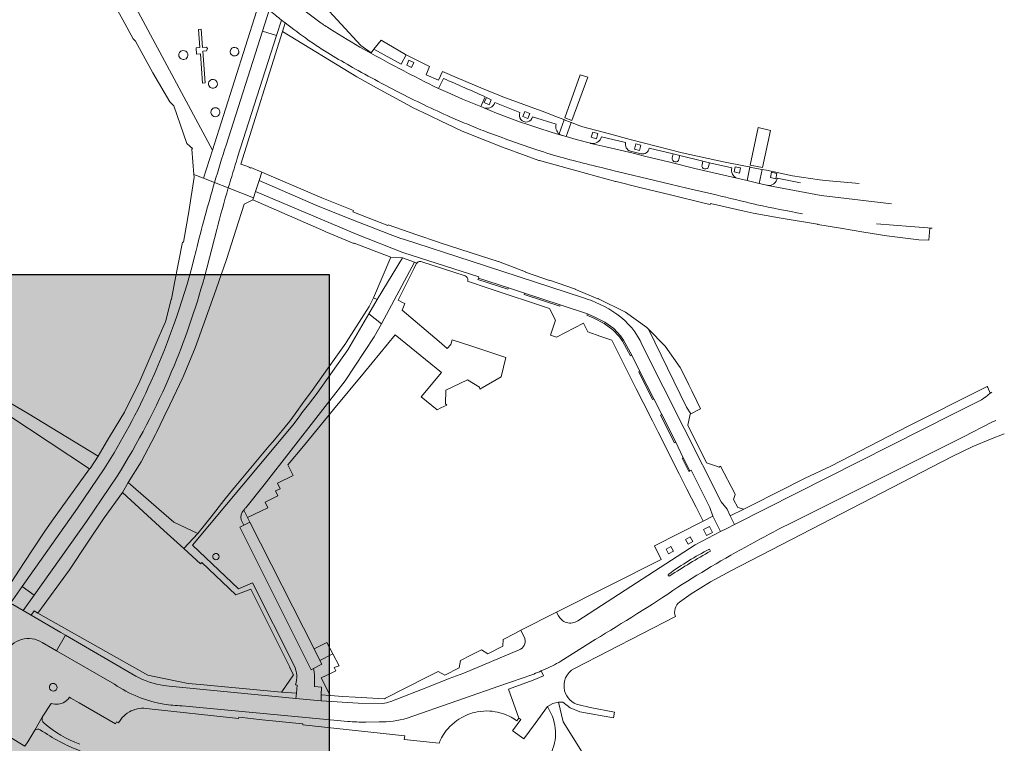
# Model space of a CAD drawing. Header units: metres. Extents: x 152391 to 157968, y 462336 to 467280.
# Tile 530 of 656: x 157140.12 to 157142.31, y 462604.47 to 462606.09. Entities that reach past the tile are written whole.
import ezdxf

# ---------------------------------------------------------------- set-up
doc = ezdxf.new("R2010")
doc.units = ezdxf.units.M
doc.header["$LTSCALE"] = 0.75
for name, color, linetype, lineweight in [('B-WE-VH-VERHARDING_ASFALT-GV', 251, 'Continuous', 18), ('B-WE-VH-VERHARDING_BEDRIJFSVLOERPLAAT-GV', 251, 'Continuous', 18), ('B-WE-VH-VERHARDING_SIERBESTRATING-GV', 251, 'Continuous', 18), ('B-WE-VH-VERHARDING_STRAATBAKSTEEN-GV', 251, 'Continuous', 18), ('X-XX-AL-TEKENBLAD-T18', 1, 'Continuous', 25), ('X-XX-AL-TEKENBLAD_VIEWPORT-V', 253, 'Continuous', 18)]:
    doc.layers.add(name, color=color, linetype=linetype, lineweight=lineweight)

msp = doc.modelspace()

# ---------------------------------------------------------------- hatches: boundary and pattern name
at = {"layer": 'X-XX-AL-TEKENBLAD_VIEWPORT-V', "transparency": 33554559}
h = msp.add_hatch(color=34, dxfattribs=at)
h.dxf.hatch_style = 1
h.paths.add_polyline_path([(157140.8091, 462605.5176), (157140.2531, 462605.5176), (157137.8091, 462605.5176), (157137.8091, 462603.1606), (157137.8091, 462601.2126), (157139.3943, 462601.2126), (157139.3943, 462602.1208), (157140.8091, 462602.1208)])

# ---------------------------------------------------------------- linework, layer by layer
at = {"layer": 'B-WE-VH-VERHARDING_ASFALT-GV'}
for points in [[(157141.3856, 462605.9589), (157141.3686, 462605.9639), (157141.3345, 462605.8676), (157141.3498, 462605.8616)], [(157141.7926, 462605.8394), (157141.7651, 462605.8464), (157141.7477, 462605.7625), (157141.7747, 462605.7572), (157141.7752, 462605.7571)]]:
    msp.add_lwpolyline(points, close=True, dxfattribs=at)
for points in [[(157141.3731, 462604.4537), (157141.3302, 462604.5215), (157141.3198, 462604.565), (157141.3073, 462604.5618), (157141.2956, 462604.5554), (157141.3065, 462604.5328)], [(157140.1686, 462604.5315), (157140.1522, 462604.5027)]]:
    msp.add_lwpolyline(points, dxfattribs=at)
for points in [[(157141.3065, 462604.5328, -0.260498), (157141.2919, 462604.4322)], [(157140.1726, 462604.5183, -0.285398), (157140.1686, 462604.5315)], [(157140.2522, 462604.4717, -0.087869), (157140.1726, 462604.5183)], [(157140.1522, 462604.5027, -0.310759), (157140.1644, 462604.5037)], [(157140.1644, 462604.5037, 0.066075), (157140.2536, 462604.4566)]]:
    msp.add_lwpolyline(points, format="xyb", dxfattribs=at)
at = {"layer": 'B-WE-VH-VERHARDING_BEDRIJFSVLOERPLAAT-GV'}
for points in [[(157140.5128, 462606.0101), (157140.5213, 462606.0108), (157140.5263, 462605.9448), (157140.5322, 462605.9456), (157140.5268, 462606.0167), (157140.535, 462606.0173), (157140.5376, 462606.0224), (157140.5349, 462606.0254), (157140.5261, 462606.025), (157140.5231, 462606.0652), (157140.5172, 462606.065), (157140.5203, 462606.0245), (157140.5116, 462606.024)], [(157140.8037, 462604.6982), (157140.7749, 462604.6838), (157140.7881, 462604.6578), (157140.817, 462604.6728)]]:
    msp.add_lwpolyline(points, close=True, dxfattribs=at)
for points in [[(157141.6568, 462604.9062, 0.039213), (157141.5658, 462604.8506)], [(157141.5683, 462604.8467, -0.018707), (157141.6593, 462604.9017)], [(157141.5658, 462604.8506, 1.069369), (157141.5683, 462604.8467)]]:
    msp.add_lwpolyline(points, format="xyb", dxfattribs=at)
msp.add_lwpolyline([(157141.6593, 462604.9017), (157141.6568, 462604.9062)], dxfattribs=at)
at = {"layer": 'B-WE-VH-VERHARDING_SIERBESTRATING-GV'}
for points in [[(157141.1522, 462605.9322), (157141.094, 462605.9569), (157141.061, 462605.9711), (157141.0528, 462605.9516), (157141.0248, 462605.9635), (157141.0325, 462605.9822), (157140.9805, 462606.0081), (157140.969, 462605.9874), (157140.9083, 462606.021), (157140.9019, 462606.013), (157140.9012, 462606.0121)], [(157141.0303, 462605.9442), (157141.0414, 462605.9388), (157141.0523, 462605.9336), (157141.0634, 462605.9558)], [(157141.1564, 462605.915), (157141.147, 462605.8928), (157141.152, 462605.8908), (157141.1532, 462605.8903)], [(157141.1784, 462605.9017), (157141.2341, 462605.8796)], [(157141.3218, 462605.8319), (157141.333, 462605.8635), (157141.3319, 462605.864), (157141.3142, 462605.8707), (157141.2895, 462605.8803), (157141.1962, 462605.9149)], [(157141.2622, 462605.8701), (157141.3149, 462605.8535)], [(157141.7177, 462605.7332), (157141.7406, 462605.7279), (157141.7468, 462605.7582), (157141.7463, 462605.7583), (157141.7372, 462605.7602), (157141.6877, 462605.77), (157141.5958, 462605.7898), (157141.48, 462605.8199), (157141.4338, 462605.8324), (157141.3744, 462605.8477), (157141.3655, 462605.851), (157141.349, 462605.8572), (157141.3484, 462605.8575), (157141.3372, 462605.8259), (157141.3598, 462605.8194), (157141.3913, 462605.8113), (157141.3925, 462605.811)], [(157141.4161, 462605.8258), (157141.4697, 462605.813)], [(157141.4804, 462605.7932), (157141.5042, 462605.7877)], [(157141.5222, 462605.8004), (157141.5759, 462605.7876), (157141.5905, 462605.784), (157141.6419, 462605.7716), (157141.6568, 462605.7679), (157141.7063, 462605.7561)], [(157141.991, 462605.7217), (157141.9157, 462605.7279), (157141.9021, 462605.7295), (157141.8423, 462605.7389), (157141.784, 462605.7511), (157141.7743, 462605.7528), (157141.7678, 462605.7215), (157141.7844, 462605.7177)], [(157141.8079, 462605.7334), (157141.8595, 462605.7231)]]:
    msp.add_lwpolyline(points, dxfattribs=at)
for points in [[(157140.9012, 462606.0121, 0.005233), (157140.9857, 462605.967)], [(157140.9857, 462605.967, 0.004199), (157141.0303, 462605.9442)], [(157141.0634, 462605.9558, 0.00093), (157141.1564, 462605.915)], [(157141.1962, 462605.9149, -0.003615), (157141.1522, 462605.9322)], [(157141.1532, 462605.8903, 0.410621), (157141.1784, 462605.9017)], [(157141.2341, 462605.8796, 1.103533), (157141.2622, 462605.8701)], [(157141.3149, 462605.8535, 0.306526), (157141.3218, 462605.8319)], [(157141.3925, 462605.811, 0.395426), (157141.4161, 462605.8258)], [(157141.4697, 462605.813, 0.386591), (157141.4804, 462605.7932)], [(157141.5042, 462605.7877, 0.433476), (157141.5222, 462605.8004)], [(157141.7063, 462605.7561, 0.353814), (157141.7177, 462605.7332)], [(157141.7866, 462605.7173, 0.407972), (157141.8079, 462605.7334)], [(157141.7844, 462605.7177, 0.02775), (157141.7866, 462605.7173)]]:
    msp.add_lwpolyline(points, format="xyb", dxfattribs=at)
for points in [[(157140.9925, 462605.9804), (157140.9816, 462605.9854), (157140.9866, 462605.9963), (157140.9975, 462605.9913)], [(157141.1652, 462605.8972), (157141.1543, 462605.9021), (157141.1593, 462605.9131), (157141.1702, 462605.9081)], [(157141.2403, 462605.8707), (157141.2447, 462605.8818), (157141.2559, 462605.8774), (157141.2515, 462605.8662)], [(157141.3967, 462605.8361), (157141.4081, 462605.8327), (157141.4047, 462605.8212), (157141.3932, 462605.8246)], [(157141.504, 462605.8069), (157141.501, 462605.7953), (157141.4894, 462605.7983), (157141.4924, 462605.8099)], [(157141.7237, 462605.7448), (157141.7119, 462605.7473), (157141.7144, 462605.759), (157141.7261, 462605.7566)], [(157141.8045, 462605.7321), (157141.7927, 462605.7346), (157141.7952, 462605.7464), (157141.8069, 462605.7439)]]:
    msp.add_lwpolyline(points, close=True, dxfattribs=at)
at = {"layer": 'B-WE-VH-VERHARDING_STRAATBAKSTEEN-GV'}
for points in [[(157140.5328, 462606.2494), (157140.5115, 462606.2444), (157140.3299, 462606.2027), (157140.5483, 462605.7959), (157140.6468, 462606.105)], [(157140.8868, 462606.0202), (157140.9012, 462606.0121), (157140.9019, 462606.013), (157140.8791, 462606.0289), (157140.7913, 462606.124), (157140.729, 462606.2067), (157140.6889, 462606.1853), (157140.6885, 462606.18), (157140.6887, 462606.1735), (157140.6895, 462606.168), (157140.6904, 462606.1645), (157140.6915, 462606.1609), (157140.6945, 462606.1532)], [(157140.6533, 462606.1256), (157140.6468, 462606.105), (157140.5483, 462605.7959), (157140.5284, 462605.7334), (157140.553, 462605.7236)], [(157140.726, 462606.1269), (157140.7879, 462606.0811)], [(157140.5786, 462605.8066), (157140.6598, 462606.0608), (157140.6748, 462606.1079)], [(157140.6748, 462606.1079), (157140.6598, 462606.0608)], [(157140.5836, 462605.7116), (157140.6401, 462605.6892), (157140.6446, 462605.7036), (157140.6523, 462605.7278), (157140.6583, 462605.747), (157140.6338, 462605.7574), (157140.6331, 462605.7557), (157140.6298, 462605.7572), (157140.6301, 462605.7579), (157140.6288, 462605.7583), (157140.629, 462605.7589), (157140.6269, 462605.7595), (157140.6116, 462605.7648), (157140.7046, 462606.0605), (157140.7106, 462606.0795), (157140.7024, 462606.0859), (157140.6912, 462606.0512)], [(157140.6598, 462606.0608), (157140.6912, 462606.0512), (157140.7024, 462606.0859)], [(157140.7106, 462606.0795), (157140.7046, 462606.0605), (157140.8701, 462605.9591), (157140.8702, 462605.9591), (157140.9145, 462605.9349), (157140.9841, 462605.8969), (157140.9959, 462605.8905), (157141.0307, 462605.8739), (157141.0617, 462605.859), (157141.0698, 462605.8551), (157141.1054, 462605.8381), (157141.1991, 462605.801), (157141.2034, 462605.7992), (157141.276, 462605.7728), (157141.2774, 462605.7724), (157141.3608, 462605.7496), (157141.4475, 462605.726), (157141.4485, 462605.7257), (157141.5013, 462605.7129), (157141.5698, 462605.6962), (157141.648, 462605.6772), (157141.6585, 462605.6746), (157141.659, 462605.6767), (157141.7338, 462605.6599), (157141.7539, 462605.6554), (157141.7545, 462605.6553), (157141.8121, 462605.6453), (157141.898, 462605.6305), (157141.8985, 462605.6304), (157141.9489, 462605.6219), (157142.0011, 462605.6132), (157142.0521, 462605.6047), (157142.0525, 462605.6046), (157142.1234, 462605.5957), (157142.1462, 462605.5949), (157142.1486, 462605.6219), (157142.1531, 462605.6218), (157142.1054, 462605.6256), (157142.0292, 462605.6318)], [(157140.6912, 462606.0512), (157140.6598, 462606.0608), (157140.5786, 462605.8066)], [(157140.6044, 462605.78), (157140.6912, 462606.0512)], [(157140.6912, 462606.0512), (157140.6044, 462605.78)], [(157140.7758, 462606.0319), (157140.762, 462606.0413)], [(157140.8235, 462606.0019), (157140.8059, 462606.0125)], [(157140.9618, 462605.9257), (157140.9323, 462605.9411)], [(157141.0634, 462605.9558), (157141.0523, 462605.9336)], [(157141.0734, 462605.924), (157141.1057, 462605.9098), (157141.147, 462605.8928), (157141.1564, 462605.915)], [(157141.2341, 462605.8796), (157141.1784, 462605.9017)], [(157141.1532, 462605.8903), (157141.1815, 462605.8786), (157141.2354, 462605.8585), (157141.2498, 462605.8534), (157141.274, 462605.8453), (157141.306, 462605.8351), (157141.3282, 462605.8285)], [(157141.3149, 462605.8535), (157141.2622, 462605.8701)], [(157141.3282, 462605.8285), (157141.3288, 462605.8283), (157141.3372, 462605.8259), (157141.3484, 462605.8575), (157141.333, 462605.8635), (157141.3218, 462605.8319)], [(157141.3925, 462605.811), (157141.4259, 462605.803), (157141.4865, 462605.7892), (157141.5122, 462605.7825), (157141.5687, 462605.7687), (157141.6245, 462605.7552), (157141.7177, 462605.7332)], [(157141.4697, 462605.813), (157141.4161, 462605.8258)], [(157141.5042, 462605.7877), (157141.4804, 462605.7932)], [(157141.5738, 462605.7785), (157141.5759, 462605.7876), (157141.5222, 462605.8004)], [(157141.6402, 462605.763), (157141.6419, 462605.7716), (157141.5905, 462605.784), (157141.5887, 462605.7754)], [(157141.7063, 462605.7561), (157141.6568, 462605.7679), (157141.6548, 462605.7594)], [(157140.553, 462605.7236), (157140.5284, 462605.7334), (157140.5068, 462605.7419), (157140.5072, 462605.7359), (157140.4967, 462605.6635), (157140.4965, 462605.6625), (157140.4838, 462605.5904), (157140.4818, 462605.5906), (157140.4639, 462605.4999), (157140.4568, 462605.4639), (157140.4565, 462605.4625), (157140.4441, 462605.4157), (157140.4435, 462605.4133), (157140.44, 462605.4051), (157140.4298, 462605.3814), (157140.4119, 462605.3398), (157140.3865, 462605.2806), (157140.3858, 462605.2791), (157140.3523, 462605.212), (157140.3187, 462605.1565), (157140.3181, 462605.1555), (157140.3174, 462605.1544), (157140.2932, 462605.1133), (157140.2752, 462605.0864), (157140.2743, 462605.0852), (157140.2283, 462605.0213), (157140.1902, 462604.9684), (157140.1729, 462604.9443), (157140.1269, 462604.8744), (157140.0909, 462604.8196)], [(157141.0537, 462605.5903), (157141.0527, 462605.5907), (157141.0043, 462605.6074), (157140.94, 462605.6296), (157140.9393, 462605.6277), (157140.8616, 462605.6583), (157140.8628, 462605.661), (157140.7921, 462605.6898), (157140.6583, 462605.747), (157140.6523, 462605.7278), (157140.7844, 462605.6713), (157140.8606, 462605.6403), (157140.9276, 462605.6146)], [(157141.6717, 462605.6959), (157141.6061, 462605.711), (157141.5689, 462605.7199), (157141.4696, 462605.7434), (157141.4412, 462605.7508)], [(157140.553, 462605.7236), (157140.5836, 462605.7116)], [(157140.5836, 462605.7116), (157140.553, 462605.7236)], [(157140.9276, 462605.6146), (157140.8606, 462605.6403), (157140.7844, 462605.6713), (157140.6523, 462605.7278), (157140.6446, 462605.7036), (157140.8708, 462605.6081), (157140.9728, 462605.568), (157141.1423, 462605.5136), (157141.1414, 462605.5107), (157141.2083, 462605.4888)], [(157141.8595, 462605.7231), (157141.8079, 462605.7334)], [(157140.4529, 462605.2277), (157140.4821, 462605.2889), (157140.4827, 462605.2903), (157140.5099, 462605.3551), (157140.5101, 462605.3554), (157140.5334, 462605.4213), (157140.5563, 462605.4858), (157140.5798, 462605.552), (157140.5805, 462605.5541), (157140.6008, 462605.6171), (157140.6187, 462605.6755), (157140.6387, 462605.6847), (157140.6401, 462605.6892), (157140.5836, 462605.7116)], [(157141.1173, 462605.5036), (157141.1657, 462605.4875), (157141.3003, 462605.4426), (157141.3133, 462605.417), (157141.3024, 462605.383), (157141.3154, 462605.3792), (157141.3756, 462605.4099), (157141.3856, 462605.3904), (157141.4146, 462605.3803), (157141.4387, 462605.372), (157141.4936, 462605.2635), (157141.5091, 462605.2329), (157141.5295, 462605.1925), (157141.5425, 462605.1669), (157141.5579, 462605.1364), (157141.5783, 462605.096), (157141.5895, 462605.0739), (157141.6066, 462605.04), (157141.6271, 462604.9997), (157141.6429, 462604.9685), (157141.6646, 462604.9796), (157141.6579, 462604.9991), (157141.6159, 462605.0823), (157141.6132, 462605.0807), (157141.6104, 462605.0793), (157141.5956, 462605.1088), (157141.5984, 462605.1102), (157141.5815, 462605.1447), (157141.5787, 462605.1433), (157141.5476, 462605.2048), (157141.5504, 462605.2062), (157141.5328, 462605.2414), (157141.5299, 462605.2399), (157141.499, 462605.3013), (157141.5018, 462605.3027), (157141.4837, 462605.3384), (157141.4809, 462605.3369), (157141.4626, 462605.3702), (157141.4561, 462605.3799), (157141.4414, 462605.3955), (157141.4219, 462605.4093), (157141.3986, 462605.4214), (157141.3834, 462605.4281), (157141.3846, 462605.431), (157141.3241, 462605.4508), (157141.3232, 462605.4478), (157141.2436, 462605.474), (157141.2446, 462605.477), (157141.2083, 462605.4888), (157141.2073, 462605.4858), (157141.1404, 462605.5078), (157141.1414, 462605.5107), (157141.1423, 462605.5136), (157140.9728, 462605.568), (157140.8708, 462605.6081), (157140.6446, 462605.7036), (157140.6401, 462605.6892), (157140.6387, 462605.6847), (157140.7965, 462605.6156), (157140.8012, 462605.6136), (157140.8637, 462605.5878), (157140.864, 462605.5886), (157140.9463, 462605.5569), (157140.9721, 462605.556), (157140.9988, 462605.5461), (157141.0041, 462605.5441)], [(157141.7866, 462605.7173), (157141.9056, 462605.6948), (157142.0627, 462605.6764)], [(157141.7622, 462605.6742), (157141.7601, 462605.6747), (157141.758, 462605.6752)], [(157140.5303, 462605.513), (157140.5581, 462605.619)], [(157140.5581, 462605.619), (157140.5303, 462605.513)], [(157140.9741, 462605.5972), (157141.1256, 462605.548), (157141.3735, 462605.4672)], [(157141.3735, 462605.4672), (157141.1256, 462605.548), (157140.9741, 462605.5972)], [(157141.5067, 462605.3609), (157141.6002, 462605.1753), (157141.6829, 462605.0119), (157141.696, 462604.9957), (157141.7033, 462604.9805), (157141.7334, 462604.9951), (157141.7201, 462604.9993), (157141.7107, 462605.0171), (157141.7141, 462605.0281), (157141.7132, 462605.03), (157141.6816, 462605.0911), (157141.6783, 462605.0894), (157141.6725, 462605.0913), (157141.6504, 462605.0987), (157141.6088, 462605.1829), (157141.6137, 462605.2075), (157141.6152, 462605.2083), (157141.6058, 462605.2229), (157141.5205, 462605.3967), (157141.5168, 462605.4004), (157141.4698, 462605.4346), (157141.4096, 462605.464), (157141.4098, 462605.4644), (157141.4086, 462605.4649), (157141.4084, 462605.4646), (157141.4081, 462605.4647), (157141.3599, 462605.4846), (157141.3579, 462605.4854), (157141.358, 462605.4857), (157141.3003, 462605.5061), (157141.2999, 462605.5051), (157141.2464, 462605.5238), (157141.2467, 462605.5248), (157141.1862, 462605.5474), (157141.1852, 462605.5477), (157141.1024, 462605.5745), (157141.0537, 462605.5903)], [(157141.0041, 462605.5441), (157140.9988, 462605.5461), (157140.925, 462605.4089), (157140.9091, 462605.3793), (157140.8442, 462605.2813), (157140.6639, 462605.0496), (157140.6225, 462604.9986)], [(157141.0151, 462605.5472), (157141.1122, 462605.5153)], [(157141.0497, 462605.2169), (157141.0579, 462605.2211), (157141.0707, 462605.2275), (157141.0681, 462605.23), (157141.0686, 462605.2605), (157141.117, 462605.2841), (157141.144, 462605.2671), (157141.1444, 462605.2632), (157141.1924, 462605.2905), (157141.2028, 462605.3337), (157141.1246, 462605.3593), (157141.0831, 462605.3729), (157141.0798, 462605.3628), (157141.0719, 462605.3539), (157141.0538, 462605.3691), (157140.9711, 462605.4388), (157140.9776, 462605.4537), (157140.9724, 462605.4565), (157140.9622, 462605.4615), (157140.9971, 462605.5309), (157141.0027, 462605.5422)], [(157141.2083, 462605.4888), (157141.2446, 462605.477), (157141.3241, 462605.4508), (157141.3846, 462605.431), (157141.3999, 462605.4242), (157141.4235, 462605.412), (157141.4434, 462605.3979), (157141.4586, 462605.3819), (157141.4652, 462605.3719), (157141.4837, 462605.3384), (157141.5018, 462605.3027), (157141.5328, 462605.2414), (157141.5504, 462605.2062), (157141.5815, 462605.1447), (157141.5984, 462605.1102), (157141.6132, 462605.0807), (157141.6159, 462605.0823), (157141.6579, 462604.9991), (157141.6646, 462604.9796), (157141.6816, 462604.9455), (157141.6954, 462604.9526), (157141.7126, 462604.9613), (157141.7033, 462604.9805), (157141.696, 462604.9957), (157141.6829, 462605.0119), (157141.6002, 462605.1753), (157141.5067, 462605.3609)], [(157140.7303, 462604.6467), (157140.6373, 462604.8314), (157140.6064, 462604.8181), (157140.5041, 462604.9154), (157140.6898, 462605.137), (157140.7279, 462605.1824), (157140.7416, 462605.2015), (157140.7478, 462605.2102), (157140.7624, 462605.229), (157140.7817, 462605.2538), (157140.8499, 462605.3504), (157140.8969, 462605.431), (157140.9155, 462605.4629), (157140.9073, 462605.4663), (157140.898, 462605.4469), (157140.8462, 462605.3668), (157140.8455, 462605.3658), (157140.8084, 462605.3133)], [(157140.6225, 462604.9986), (157140.6639, 462605.0496), (157140.8442, 462605.2813), (157140.9091, 462605.3793), (157140.925, 462605.4089), (157140.8969, 462605.431), (157140.8499, 462605.3504), (157140.7817, 462605.2538), (157140.7624, 462605.229), (157140.7478, 462605.2102), (157140.7416, 462605.2015)], [(157140.6206, 462604.9963), (157140.618, 462604.9932), (157140.6265, 462604.9765), (157140.6564, 462604.9911), (157140.6718, 462604.9987), (157140.6655, 462605.0113), (157140.6944, 462605.0248), (157140.6891, 462605.0363), (157140.6991, 462605.041), (157140.693, 462605.0531), (157140.7284, 462605.0705), (157140.7163, 462605.0942), (157140.7513, 462605.1357), (157140.8185, 462605.2173), (157140.8872, 462605.3006), (157140.9559, 462605.3839), (157141.0594, 462605.3002), (157141.0135, 462605.2456), (157141.0497, 462605.2169)], [(157140.8084, 462605.3133), (157140.7671, 462605.2548), (157140.7532, 462605.2359), (157140.7326, 462605.2079), (157140.7208, 462605.1919), (157140.6827, 462605.1457), (157140.675, 462605.1364), (157140.6377, 462605.092), (157140.5964, 462605.0426), (157140.5959, 462605.042), (157140.5956, 462605.0422), (157140.5736, 462605.0147), (157140.5739, 462605.0145), (157140.5452, 462604.9786), (157140.5155, 462604.9414), (157140.4845, 462604.9074), (157140.5215, 462604.8737), (157140.5244, 462604.8768), (157140.6005, 462604.8045), (157140.6337, 462604.8169), (157140.7207, 462604.6433), (157140.72, 462604.6429), (157140.7287, 462604.6257), (157140.7031, 462604.5885), (157140.7022, 462604.5872), (157140.7355, 462604.585), (157140.7373, 462604.603), (157140.7338, 462604.6034)], [(157140.0939, 462605.2045), (157140.2743, 462605.0852), (157140.2752, 462605.0864), (157140.2932, 462605.1133), (157140.1359, 462605.2092), (157140.1356, 462605.2094), (157140.0373, 462605.2668)], [(157142.2863, 462605.2566), (157142.2829, 462605.2538), (157142.2727, 462605.2454), (157142.2717, 462605.2448), (157142.2686, 462605.2428), (157142.2632, 462605.2395), (157142.1997, 462605.2075), (157141.7126, 462604.9613), (157141.6954, 462604.9526), (157141.6816, 462604.9455), (157141.625, 462604.9161), (157141.3635, 462604.7465)], [(157140.3357, 462605.0689), (157140.2672, 462604.9681), (157140.1505, 462604.804), (157140.126, 462604.7695), (157140.144, 462604.7591), (157140.1509, 462604.7684), (157140.1585, 462604.7633), (157140.2291, 462604.8605), (157140.2702, 462604.9219), (157140.3067, 462604.9764), (157140.3474, 462605.0324), (157140.3604, 462605.0545), (157140.3891, 462605.1011), (157140.4214, 462605.1617), (157140.4237, 462605.1666), (157140.44, 462605.2006), (157140.4529, 462605.2277)], [(157140.7416, 462605.2015), (157140.7279, 462605.1824), (157140.6898, 462605.137), (157140.5041, 462604.9154), (157140.6064, 462604.8181), (157140.6373, 462604.8314), (157140.7303, 462604.6467)], [(157142.2952, 462605.193), (157142.2865, 462605.1893), (157142.223, 462605.1569), (157141.8426, 462604.9662)], [(157141.8426, 462604.9662), (157142.223, 462605.1569), (157142.2865, 462605.1893), (157142.2952, 462605.193)], [(157141.5898, 462604.7883), (157141.6156, 462604.8066), (157141.6594, 462604.8333), (157141.7042, 462604.8582), (157142.1978, 462605.1131), (157142.2442, 462605.1351), (157142.2833, 462605.1516), (157142.3143, 462605.1635)], [(157140.0978, 462604.7858), (157140.1238, 462604.8227), (157140.2473, 462604.9976), (157140.3071, 462605.0857)], [(157140.3071, 462605.0857), (157140.2473, 462604.9976), (157140.1238, 462604.8227), (157140.1505, 462604.804), (157140.2672, 462604.9681), (157140.3357, 462605.0689)], [(157140.618, 462604.9932), (157140.6206, 462604.9963)], [(157140.6316, 462604.9664), (157140.6265, 462604.9765), (157140.618, 462604.9932)], [(157141.3635, 462604.7465), (157141.625, 462604.9161), (157141.6816, 462604.9455), (157141.6646, 462604.9796), (157141.6429, 462604.9685), (157141.5343, 462604.914)], [(157140.7736, 462604.6401), (157140.7684, 462604.6373), (157140.6097, 462604.9553), (157140.618, 462604.9595), (157140.612, 462604.9716)], [(157140.612, 462604.9716), (157140.618, 462604.9595), (157140.6316, 462604.9664)], [(157141.5343, 462604.914), (157141.5493, 462604.8835), (157141.3158, 462604.7658), (157141.3197, 462604.7579)], [(157141.6568, 462604.9062), (157141.6593, 462604.9017)], [(157140.1684, 462604.6983), (157140.1913, 462604.6851), (157140.2005, 462604.6798), (157140.2204, 462604.7146), (157140.2104, 462604.7206), (157140.144, 462604.7591), (157140.126, 462604.7695), (157140.0978, 462604.7858), (157140.0758, 462604.7986), (157140.0568, 462604.8096), (157140.0267, 462604.8355), (157140.0164, 462604.8448), (157139.9903, 462604.8149), (157140.0004, 462604.8057), (157140.0349, 462604.774)], [(157140.44, 462604.6022), (157140.452, 462604.6008), (157140.7342, 462604.573), (157140.7355, 462604.585), (157140.7022, 462604.5872), (157140.5207, 462604.6045), (157140.4943, 462604.607), (157140.4727, 462604.6113), (157140.44, 462604.6181), (157140.4041, 462604.6256), (157140.1585, 462604.7633), (157140.1509, 462604.7684), (157140.144, 462604.7591)], [(157140.144, 462604.7591), (157140.2104, 462604.7206), (157140.2204, 462604.7146), (157140.3777, 462604.6233)], [(157141.3197, 462604.7579), (157141.3158, 462604.7658), (157141.2359, 462604.7257), (157141.2357, 462604.7256)], [(157141.3555, 462604.6402), (157141.5809, 462604.7564)], [(157140.3777, 462604.6233), (157140.2204, 462604.7146), (157140.2005, 462604.6798), (157140.3298, 462604.6052)], [(157141.2453, 462604.7066), (157141.2453, 462604.7067), (157141.2357, 462604.7256), (157141.2241, 462604.7192), (157141.1966, 462604.7052), (157141.1961, 462604.6897), (157141.1622, 462604.6731), (157141.1482, 462604.6816), (157141.1247, 462604.6698), (157141.1012, 462604.6581), (157141.0987, 462604.6415), (157141.0662, 462604.625), (157141.0517, 462604.6335), (157141.0248, 462604.6199), (157140.9796, 462604.597), (157140.9344, 462604.5742), (157140.9318, 462604.5729), (157140.8663, 462604.5763), (157140.8388, 462604.578), (157140.8109, 462604.5799), (157140.7909, 462604.5813), (157140.7905, 462604.5679), (157140.8733, 462604.563), (157140.9268, 462604.5621)], [(157141.2357, 462604.7256), (157141.2453, 462604.7067), (157141.2453, 462604.7066)], [(157140.3298, 462604.6052), (157140.2005, 462604.6798), (157140.1913, 462604.6851), (157140.1684, 462604.6983)], [(157141.4018, 462604.7049), (157141.3254, 462604.6562)], [(157141.3254, 462604.6562), (157141.4018, 462604.7049)], [(157140.8109, 462604.5799), (157140.7904, 462604.6192), (157140.8127, 462604.6301), (157140.8233, 462604.6352), (157140.8198, 462604.6422), (157140.8308, 462604.6463), (157140.817, 462604.6728), (157140.7881, 462604.6578), (157140.7923, 462604.6496), (157140.7736, 462604.6401)], [(157140.9459, 462604.5666), (157141.0305, 462604.599), (157141.0762, 462604.6178), (157141.1089, 462604.6297), (157141.2321, 462604.6815)], [(157141.2321, 462604.6815), (157141.1089, 462604.6297), (157141.0762, 462604.6178), (157141.0305, 462604.599), (157140.9459, 462604.5666)], [(157140.9757, 462604.4819), (157141.0536, 462604.4736), (157141.0564, 462604.4798), (157141.0594, 462604.4858), (157141.0636, 462604.4928), (157141.0666, 462604.4973), (157141.0698, 462604.5016), (157141.0732, 462604.5058), (157141.0778, 462604.5108), (157141.0827, 462604.5155), (157141.0878, 462604.5199), (157141.0932, 462604.524), (157141.0976, 462604.527), (157141.1057, 462604.5318), (157141.1118, 462604.5348), (157141.118, 462604.5375), (157141.1244, 462604.5398), (157141.1282, 462604.541), (157141.1335, 462604.5424), (157141.1387, 462604.5435), (157141.1454, 462604.5445), (157141.1535, 462604.5453), (157141.1602, 462604.5455), (157141.167, 462604.5452), (157141.1724, 462604.5448), (157141.179, 462604.5439), (157141.1843, 462604.5428), (157141.1922, 462604.5408), (157141.1973, 462604.5392), (157141.2036, 462604.5368), (157141.2098, 462604.534), (157141.2146, 462604.5316), (157141.2216, 462604.5275), (157141.2272, 462604.5237), (157141.2314, 462604.5296), (157141.2085, 462604.5943), (157141.2635, 462604.6138), (157141.2867, 462604.6236), (157141.2816, 462604.6347)], [(157140.9824, 462604.5293), (157141.2042, 462604.6065), (157141.2476, 462604.6215)], [(157141.2476, 462604.6215), (157141.2042, 462604.6065), (157140.9824, 462604.5293)], [(157141.2869, 462604.637), (157141.2816, 462604.6347), (157141.2867, 462604.6236), (157141.2635, 462604.6138), (157141.2085, 462604.5943), (157141.2314, 462604.5296), (157141.2357, 462604.5266), (157141.2174, 462604.5014), (157141.2191, 462604.5002), (157141.243, 462604.483), (157141.2554, 462604.5002), (157141.2681, 462604.5176), (157141.2956, 462604.5554), (157141.3073, 462604.5618), (157141.3198, 462604.565), (157141.3298, 462604.565), (157141.3458, 462604.5523), (157141.368, 462604.5436), (157141.4425, 462604.5301), (157141.4449, 462604.543)], [(157141.2816, 462604.6347), (157141.2869, 462604.637)], [(157140.9268, 462604.5621), (157140.8733, 462604.563), (157140.7905, 462604.5679), (157140.7342, 462604.573), (157140.452, 462604.6008), (157140.44, 462604.6022)], [(157140.7338, 462604.6034), (157140.7373, 462604.603), (157140.7355, 462604.585), (157140.7342, 462604.573), (157140.7905, 462604.5679), (157140.7909, 462604.5813), (157140.7915, 462604.5987), (157140.7757, 462604.6001), (157140.7757, 462604.6109)], [(157140.7757, 462604.6109), (157140.7757, 462604.6001), (157140.7915, 462604.5987), (157140.7909, 462604.5813), (157140.8109, 462604.5799)], [(157140.0576, 462604.5103), (157140.13, 462604.4671), (157140.1368, 462604.4766), (157140.1522, 462604.5027), (157140.1686, 462604.5315), (157140.1888, 462604.5622)], [(157140.2294, 462604.5759), (157140.2327, 462604.574), (157140.2511, 462604.5635), (157140.332, 462604.5171), (157140.3345, 462604.5216), (157140.3391, 462604.5192), (157140.3423, 462604.5244), (157140.344, 462604.5268), (157140.3472, 462604.5307), (157140.3514, 462604.5349), (157140.3544, 462604.5376), (157140.3584, 462604.5406), (157140.3635, 462604.5437), (157140.3671, 462604.5456), (157140.3698, 462604.5468), (157140.3755, 462604.5488), (157140.3813, 462604.5503), (157140.3852, 462604.551), (157140.3902, 462604.5515), (157140.3952, 462604.5516), (157140.4002, 462604.5513), (157140.6067, 462604.5287), (157140.607, 462604.5314), (157140.6148, 462604.5306), (157140.6528, 462604.5267), (157140.6594, 462604.526), (157140.6974, 462604.5221), (157140.7042, 462604.5214), (157140.7419, 462604.5175), (157140.7498, 462604.5167), (157140.7495, 462604.5143), (157140.9776, 462604.49), (157140.9757, 462604.4819)], [(157140.4805, 462604.5571), (157140.85, 462604.5221)], [(157140.85, 462604.5221), (157140.4805, 462604.5571)], [(157141.4449, 462604.543), (157141.3908, 462604.5532), (157141.3663, 462604.5588)], [(157140.8901, 462604.5206), (157140.9201, 462604.5212)], [(157140.9201, 462604.5212), (157140.8901, 462604.5206)]]:
    msp.add_lwpolyline(points, dxfattribs=at)
for points in [[(157140.5483, 462605.7959), (157140.3299, 462606.2027), (157140.2977, 462606.1752), (157140.3307, 462606.1182), (157140.3483, 462606.0861), (157140.3714, 462606.044), (157140.3769, 462606.0385), (157140.4152, 462605.9681), (157140.4534, 462605.9039), (157140.462, 462605.8943), (157140.4914, 462605.8103), (157140.4976, 462605.8049), (157140.504, 462605.7995), (157140.5025, 462605.7979), (157140.5068, 462605.7419), (157140.5284, 462605.7334)], [(157140.5128, 462606.0101), (157140.5116, 462606.024), (157140.5203, 462606.0245), (157140.5172, 462606.065), (157140.5231, 462606.0652), (157140.5261, 462606.025), (157140.5349, 462606.0254), (157140.5376, 462606.0224), (157140.535, 462606.0173), (157140.5268, 462606.0167), (157140.5322, 462605.9456), (157140.5263, 462605.9448), (157140.5213, 462606.0108)], [(157140.9247, 462606.0414), (157140.9083, 462606.021), (157140.969, 462605.9874), (157140.9805, 462606.0081), (157140.9788, 462606.009)], [(157140.4856, 462606.0175), (157140.4888, 462606.0163), (157140.4905, 462606.0149), (157140.492, 462606.0132), (157140.4931, 462606.0107), (157140.4935, 462606.0068), (157140.4927, 462606.0036), (157140.4915, 462606.0016), (157140.4895, 462605.9997), (157140.487, 462605.9984), (157140.4848, 462605.9979), (157140.4826, 462605.9979), (157140.4804, 462605.9984), (157140.4783, 462605.9993), (157140.4764, 462606.0006), (157140.4746, 462606.0028), (157140.4735, 462606.0054), (157140.4732, 462606.0077), (157140.4735, 462606.0106), (157140.4747, 462606.0132), (157140.4761, 462606.0149), (157140.4779, 462606.0164), (157140.48, 462606.0173), (157140.4822, 462606.0178)], [(157140.5533, 462605.9527), (157140.5559, 462605.951), (157140.558, 462605.9483), (157140.559, 462605.9456), (157140.5592, 462605.9433), (157140.5585, 462605.94), (157140.5567, 462605.9371), (157140.555, 462605.9356), (157140.553, 462605.9345), (157140.5508, 462605.9339), (157140.548, 462605.9339), (157140.5452, 462605.9347), (157140.5433, 462605.9358), (157140.5416, 462605.9374), (157140.5402, 462605.9398), (157140.5394, 462605.9424), (157140.5395, 462605.9453), (157140.5405, 462605.9484), (157140.5422, 462605.9507), (157140.544, 462605.9521), (157140.546, 462605.9531), (157140.5481, 462605.9536), (157140.5504, 462605.9536)], [(157140.55, 462605.8891), (157140.5522, 462605.89), (157140.555, 462605.8904), (157140.5579, 462605.8899), (157140.56, 462605.889), (157140.5622, 462605.8871), (157140.5641, 462605.8842), (157140.5649, 462605.8809), (157140.5646, 462605.878), (157140.5635, 462605.8753), (157140.5617, 462605.8731), (157140.5599, 462605.8717), (157140.5572, 462605.8706), (157140.5544, 462605.8704), (157140.5515, 462605.8709), (157140.549, 462605.8722), (157140.5473, 462605.8737), (157140.546, 462605.8755), (157140.5452, 462605.8776), (157140.5448, 462605.8798), (157140.5452, 462605.8832), (157140.5464, 462605.8857), (157140.5482, 462605.8878)], [(157141.7406, 462605.7279), (157141.7678, 462605.7215), (157141.7743, 462605.7528), (157141.7739, 462605.7529), (157141.7468, 462605.7582)], [(157140.9721, 462605.556), (157140.9155, 462605.4629), (157140.8969, 462605.431), (157140.925, 462605.4089), (157140.9988, 462605.5461)], [(157140.9073, 462605.4663), (157140.9155, 462605.4629), (157140.9721, 462605.556), (157140.9463, 462605.5569)], [(157141.5944, 462605.3057), (157141.5916, 462605.3116), (157141.5579, 462605.3591), (157141.5205, 462605.3967), (157141.6058, 462605.2229), (157141.6152, 462605.2083), (157141.6368, 462605.2192), (157141.6285, 462605.236), (157141.6172, 462605.2589), (157141.6107, 462605.2723)], [(157142.2717, 462605.2448), (157142.2727, 462605.2454), (157142.2829, 462605.2538), (157142.2773, 462605.2667), (157142.2764, 462605.269), (157142.2639, 462605.2627), (157142.1002, 462605.1801), (157141.9273, 462605.0912), (157141.8702, 462605.0646), (157141.7501, 462605.0036), (157141.7334, 462604.9951), (157141.7033, 462604.9805), (157141.7126, 462604.9613), (157142.1997, 462605.2075), (157142.2632, 462605.2395), (157142.2686, 462605.2428)], [(157140.3604, 462605.0545), (157140.3474, 462605.0324), (157140.44, 462604.948), (157140.4845, 462604.9074), (157140.5155, 462604.9414), (157140.4625, 462604.9664), (157140.44, 462604.9858)], [(157140.7749, 462604.6838), (157140.6316, 462604.9664), (157140.618, 462604.9595), (157140.6097, 462604.9553), (157140.7684, 462604.6373), (157140.7736, 462604.6401), (157140.7923, 462604.6496), (157140.7881, 462604.6578)], [(157141.6436, 462604.9502), (157141.657, 462604.9566), (157141.6634, 462604.9433), (157141.65, 462604.9369)], [(157141.6196, 462604.9231), (157141.609, 462604.9175), (157141.6034, 462604.9281), (157141.614, 462604.9337)], [(157141.5762, 462604.9016), (157141.5656, 462604.8959), (157141.5599, 462604.9065), (157141.5705, 462604.9122)], [(157140.1238, 462604.8227), (157140.0978, 462604.7858), (157140.126, 462604.7695), (157140.1505, 462604.804)]]:
    msp.add_lwpolyline(points, close=True, dxfattribs=at)
for points in [[(157140.7024, 462606.0859, -0.004654), (157140.6748, 462606.1079)], [(157140.762, 462606.0413, -0.009266), (157140.7106, 462606.0795)], [(157140.7879, 462606.0811, 0.01156), (157140.8104, 462606.0663)], [(157140.8104, 462606.0663, 0.010299), (157140.8868, 462606.0202)], [(157140.8059, 462606.0125, -0.008676), (157140.7758, 462606.0319)], [(157140.6074, 462606.0154, -1.052937), (157140.5881, 462606.0167)], [(157140.5881, 462606.0167, -0.928409), (157140.6074, 462606.0154)], [(157140.8735, 462605.9732, -0.005287), (157140.8235, 462606.0019)], [(157140.9323, 462605.9411, -0.004486), (157140.8735, 462605.9732)], [(157141.1564, 462605.915, -0.00093), (157141.0634, 462605.9558)], [(157141.0202, 462605.897, -0.005706), (157140.9618, 462605.9257)], [(157141.0523, 462605.9336, 0.004435), (157141.0734, 462605.924)], [(157141.0792, 462605.8697, -0.007982), (157141.0202, 462605.897)], [(157141.1784, 462605.9017, -0.410621), (157141.1532, 462605.8903)], [(157141.2622, 462605.8701, -1.103533), (157141.2341, 462605.8796)], [(157141.1207, 462605.852, -0.00547), (157141.0792, 462605.8697)], [(157141.1627, 462605.8354, -0.007652), (157141.1207, 462605.852)], [(157141.3218, 462605.8319, -0.306526), (157141.3149, 462605.8535)], [(157141.2647, 462605.7991, -0.008705), (157141.1627, 462605.8354)], [(157141.3282, 462605.8285, -0.089362), (157141.3218, 462605.8319)], [(157141.3218, 462605.8319, 0.089362), (157141.3282, 462605.8285)], [(157140.5786, 462605.8066, 0.005791), (157140.553, 462605.7236)], [(157140.553, 462605.7236, -0.005791), (157140.5786, 462605.8066)], [(157141.4161, 462605.8258, -0.395426), (157141.3925, 462605.811)], [(157141.4804, 462605.7932, -0.386591), (157141.4697, 462605.813)], [(157141.3242, 462605.7803, -0.008562), (157141.2647, 462605.7991)], [(157141.5222, 462605.8004, -0.433476), (157141.5042, 462605.7877)], [(157140.5836, 462605.7116, -0.0057), (157140.6044, 462605.78)], [(157140.6044, 462605.78, 0.0057), (157140.5836, 462605.7116)], [(157141.4412, 462605.7508, -0.005909), (157141.3242, 462605.7803)], [(157141.5887, 462605.7754, -0.983957), (157141.5738, 462605.7785)], [(157141.6548, 462605.7594, -0.988223), (157141.6402, 462605.763)], [(157141.7177, 462605.7332, -0.353814), (157141.7063, 462605.7561)], [(157140.553, 462605.7236, 0.010528), (157140.5117, 462605.5718)], [(157140.5117, 462605.5718, -0.010528), (157140.553, 462605.7236)], [(157141.8079, 462605.7334, -0.407972), (157141.7866, 462605.7173)], [(157140.5581, 462605.619, -0.007781), (157140.5836, 462605.7116)], [(157140.5836, 462605.7116, 0.007781), (157140.5581, 462605.619)], [(157141.758, 462605.6752, -0.002432), (157141.6717, 462605.6959)], [(157141.8645, 462605.654, -0.006955), (157141.7622, 462605.6742)], [(157140.9276, 462605.6146, 0.026232), (157140.9741, 462605.5972)], [(157140.9741, 462605.5972, -0.026232), (157140.9276, 462605.6146)], [(157140.5117, 462605.5718, -0.045925), (157140.4109, 462605.2793)], [(157140.4109, 462605.2793, 0.045925), (157140.5117, 462605.5718)], [(157141.0027, 462605.5422, -0.042877), (157141.0041, 462605.5441)], [(157141.0041, 462605.5441, -0.0792), (157141.0072, 462605.5467)], [(157141.0072, 462605.5467, -0.201041), (157141.0151, 462605.5472)], [(157140.4573, 462605.3023, 0.033273), (157140.5303, 462605.513)], [(157140.5303, 462605.513, -0.033273), (157140.4573, 462605.3023)], [(157141.1122, 462605.5153, -0.197592), (157141.1172, 462605.5103)], [(157141.1172, 462605.5103, -0.185722), (157141.1173, 462605.5036)], [(157141.3735, 462605.4672, -0.080668), (157141.45, 462605.4304)], [(157141.45, 462605.4304, 0.080668), (157141.3735, 462605.4672)], [(157141.45, 462605.4304, -0.141705), (157141.5067, 462605.3609)], [(157141.5067, 462605.3609, 0.141705), (157141.45, 462605.4304)], [(157140.3357, 462605.0689, 0.040676), (157140.4573, 462605.3023)], [(157140.4573, 462605.3023, -0.040676), (157140.3357, 462605.0689)], [(157140.4109, 462605.2793, -0.036733), (157140.3071, 462605.0857)], [(157140.3071, 462605.0857, 0.036733), (157140.4109, 462605.2793)], [(157140.6225, 462604.9986, 0.087014), (157140.6206, 462604.9963)], [(157140.6206, 462604.9963, -0.087014), (157140.6225, 462604.9986)], [(157140.612, 462604.9716, -0.238101), (157140.618, 462604.9932)], [(157140.618, 462604.9932, 0.238101), (157140.612, 462604.9716)], [(157141.8426, 462604.9662, 0.013564), (157141.7588, 462604.9228)], [(157141.7588, 462604.9228, -0.013564), (157141.8426, 462604.9662)], [(157141.5658, 462604.8506, -0.039213), (157141.6568, 462604.9062)], [(157141.7588, 462604.9228, 0.018877), (157141.5863, 462604.8214)], [(157141.5863, 462604.8214, -0.018877), (157141.7588, 462604.9228)], [(157140.5511, 462604.8847, -1.00505), (157140.5613, 462604.8944)], [(157140.5613, 462604.8944, -0.995987), (157140.5511, 462604.8847)], [(157141.6593, 462604.9017, 0.018707), (157141.5683, 462604.8467)], [(157141.5683, 462604.8467, -1.069369), (157141.5658, 462604.8506)], [(157141.5863, 462604.8214, -0.014458), (157141.4018, 462604.7049)], [(157141.4018, 462604.7049, 0.014458), (157141.5863, 462604.8214)], [(157141.5809, 462604.7564, -0.33098), (157141.5898, 462604.7883)], [(157141.3378, 462604.7428, -0.202397), (157141.3197, 462604.7579)], [(157141.3197, 462604.7579, 0.202397), (157141.3378, 462604.7428)], [(157141.3635, 462604.7465, -0.224519), (157141.3378, 462604.7428)], [(157141.3378, 462604.7428, 0.224519), (157141.3635, 462604.7465)], [(157140.087, 462604.675, -0.449098), (157140.1684, 462604.6983)], [(157140.1684, 462604.6983, 0.449098), (157140.087, 462604.675)], [(157141.2321, 462604.6815, 0.38049), (157141.2453, 462604.7066)], [(157141.2453, 462604.7066, -0.38049), (157141.2321, 462604.6815)], [(157140.7338, 462604.6034, 0.187828), (157140.7303, 462604.6467)], [(157140.7303, 462604.6467, -0.187828), (157140.7338, 462604.6034)], [(157141.3254, 462604.6562, -0.023698), (157141.2869, 462604.637)], [(157141.2869, 462604.637, 0.023698), (157141.3254, 462604.6562)], [(157140.3777, 462604.6233, 0.088636), (157140.44, 462604.6022)], [(157140.44, 462604.6022, -0.088636), (157140.3777, 462604.6233)], [(157140.7757, 462604.6109, 0.064783), (157140.7736, 462604.6401)], [(157140.7736, 462604.6401, -0.064783), (157140.7757, 462604.6109)], [(157141.2476, 462604.6215, 0.018522), (157141.2816, 462604.6347)], [(157141.2816, 462604.6347, -0.018522), (157141.2476, 462604.6215)], [(157141.3336, 462604.5904, -0.343015), (157141.3555, 462604.6402)], [(157140.2013, 462604.5954, -0.936504), (157140.1847, 462604.6002)], [(157140.1847, 462604.6002, -1.044055), (157140.2013, 462604.5954)], [(157140.3298, 462604.6052, 0.109291), (157140.44, 462604.5608)], [(157140.44, 462604.5608, -0.109291), (157140.3298, 462604.6052)], [(157141.3663, 462604.5588, -0.271283), (157141.3336, 462604.5904)], [(157140.1888, 462604.5622, 0.224465), (157140.2189, 462604.5658)], [(157140.2189, 462604.5658, 0.033144), (157140.2225, 462604.5683)], [(157140.2225, 462604.5683, 0.072484), (157140.2294, 462604.5759)], [(157140.44, 462604.5608, 0.037233), (157140.4805, 462604.5571)], [(157140.4805, 462604.5571, -0.037233), (157140.44, 462604.5608)], [(157140.9268, 462604.5621, 0.08606), (157140.9459, 462604.5666)], [(157140.9459, 462604.5666, -0.08606), (157140.9268, 462604.5621)], [(157140.85, 462604.5221, 0.018724), (157140.8901, 462604.5206)], [(157140.8901, 462604.5206, -0.018724), (157140.85, 462604.5221)], [(157140.9201, 462604.5212, 0.077219), (157140.9824, 462604.5293)], [(157140.9824, 462604.5293, -0.077219), (157140.9201, 462604.5212)]]:
    msp.add_lwpolyline(points, format="xyb", dxfattribs=at)
at = {"layer": 'X-XX-AL-TEKENBLAD-T18', "color": 1, "flags": 128}
msp.add_lwpolyline([(157140.8091, 462605.5176), (157140.2531, 462605.5176), (157140.2531, 462605.5176), (157137.8091, 462605.5176), (157137.8091, 462603.1606), (157137.8091, 462603.1606), (157137.8091, 462601.2126), (157139.3943, 462601.2126), (157139.3943, 462602.1208), (157140.8091, 462602.1208)], close=True, dxfattribs=at)

doc.saveas('drawing.dxf')
